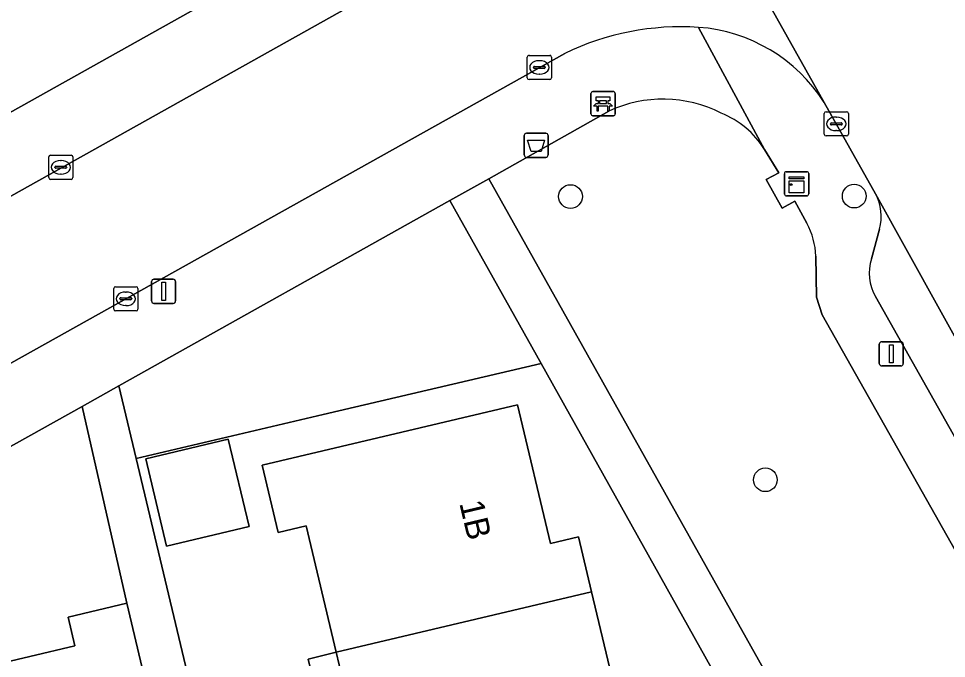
# Model space of a CAD drawing. Extents: x 158031 to 159244, y 380104 to 381214.
# Drawn here: x 158786.96 to 158825.28, y 380575.29 to 380601.73 of the extents above; entities that cross this region are included whole.
import ezdxf

# ---------------------------------------------------------------- set-up
doc = ezdxf.new("R2010")
doc.units = 0
for name, color, linetype in [('IMGEO_Afvalbak', 7, 'Continuous'), ('IMGEO_Bank', 7, 'Continuous'), ('IMGEO_Boom', 7, 'Continuous'), ('IMGEO_Erf', 7, 'Continuous'), ('IMGEO_Groenvoorziening', 7, 'Continuous'), ('IMGEO_Hek', 7, 'Continuous'), ('IMGEO_Kast', 7, 'Continuous'), ('IMGEO_Kolk', 7, 'Continuous'), ('IMGEO_Lichtmast', 7, 'Continuous'), ('IMGEO_Pand', 7, 'Continuous'), ('IMGEO_Pand_nummerreeks', 7, 'Continuous'), ('IMGEO_Parkeervlak_open', 7, 'Continuous'), ('IMGEO_Rijbaan_lokaal_gesloten', 7, 'Continuous'), ('IMGEO_Rijbaan_lokaal_open', 7, 'Continuous'), ('IMGEO_Voetpad_open', 7, 'Continuous')]:
    doc.layers.add(name, color=color, linetype=linetype)

msp = doc.modelspace()

# ---------------------------------------------------------------- linework, layer by layer
at = {"layer": 'IMGEO_Afvalbak'}
for p, q in [((158807.844, 380596.098), (158807.844, 380596.898)), ((158807.844, 380596.898), (158807.844, 380596.098)), ((158807.944, 380596.998), (158808.734, 380596.998)), ((158808.734, 380596.998), (158807.944, 380596.998)), ((158808.834, 380596.898), (158808.834, 380596.098)), ((158808.834, 380596.098), (158808.834, 380596.898)), ((158808.734, 380595.998), (158807.944, 380595.998)), ((158807.944, 380595.998), (158808.734, 380595.998))]:
    msp.add_line(p, q, dxfattribs=at)
msp.add_lwpolyline([(158807.987, 380596.712), (158808.691, 380596.712), (158808.542, 380596.242), (158808.136, 380596.242), (158807.987, 380596.712)], dxfattribs=at)
for centre, start, end in [((158807.944, 380596.898), 90, 180), ((158807.944, 380596.898), 90, 180), ((158808.734, 380596.898), 0, 90), ((158808.734, 380596.898), 360, 90), ((158807.944, 380596.098), 180, 270), ((158807.944, 380596.098), 180, 270), ((158808.734, 380596.098), 270, 0), ((158808.734, 380596.098), 270, 0)]:
    msp.add_arc(centre, 0.1, start, end, dxfattribs=at)
at = {"layer": 'IMGEO_Bank'}
for p, q in [((158810.678, 380598.718), (158811.519, 380598.718)), ((158811.519, 380598.718), (158810.678, 380598.718)), ((158811.603, 380598.643), (158811.603, 380597.802)), ((158811.603, 380597.802), (158811.603, 380598.643)), ((158810.603, 380597.793), (158810.603, 380598.634)), ((158810.603, 380598.634), (158810.603, 380597.793)), ((158810.912, 380598.224), (158810.912, 380598.33)), ((158810.956, 380598.33), (158810.956, 380598.224)), ((158811.244, 380598.336), (158810.962, 380598.336)), ((158811.25, 380598.224), (158811.25, 380598.33)), ((158811.294, 380598.33), (158811.294, 380598.224)), ((158811.3, 380598.116), (158810.907, 380598.116)), ((158810.962, 380598.218), (158811.244, 380598.218)), ((158811.528, 380597.718), (158810.687, 380597.718)), ((158810.687, 380597.718), (158811.528, 380597.718))]:
    msp.add_line(p, q, dxfattribs=at)
for points in [[(158810.906, 380598.336), (158810.82, 380598.336), (158810.82, 380598.497), (158811.383, 380598.497), (158811.383, 380598.336), (158811.3, 380598.336)], [(158810.85, 380598.116), (158810.708, 380598.116), (158810.82, 380598.218), (158810.906, 380598.218)], [(158810.9, 380598.109), (158810.9, 380597.902), (158810.857, 380597.902), (158810.857, 380598.109)], [(158811.3, 380598.218), (158811.383, 380598.218), (158811.495, 380598.116), (158811.356, 380598.116)], [(158811.35, 380598.109), (158811.35, 380597.902), (158811.306, 380597.902), (158811.306, 380598.109)]]:
    msp.add_lwpolyline(points, dxfattribs=at)
for centre, radius, start, end in [((158810.681, 380598.64), 0.0779, 92.4484, 184.2845), ((158810.681, 380598.64), 0.0779, 92.4484, 184.2845), ((158811.525, 380598.64), 0.0779, 2.4484, 94.2845), ((158811.525, 380598.64), 0.0779, 2.4484, 94.2845), ((158810.905, 380598.329), 0.00671, 2.8957, 87.1043), ((158810.962, 380598.329), 0.00671, 92.8957, 177.1043), ((158811.244, 380598.329), 0.00671, 2.8957, 87.1043), ((158811.301, 380598.329), 0.00671, 92.8957, 177.1043), ((158810.85, 380598.109), 0.00671, 2.8957, 87.1043), ((158810.907, 380598.109), 0.00671, 92.8957, 177.1043), ((158810.905, 380598.225), 0.00671, 272.8957, 357.1043), ((158810.962, 380598.225), 0.00671, 182.8957, 267.1043), ((158811.244, 380598.225), 0.00671, 272.8957, 357.1043), ((158811.301, 380598.225), 0.00671, 182.8957, 267.1043), ((158811.299, 380598.109), 0.00671, 2.8957, 87.1043), ((158811.356, 380598.109), 0.00671, 92.8957, 177.1043), ((158810.681, 380597.796), 0.0779, 182.4484, 274.2845), ((158810.681, 380597.796), 0.0779, 182.4484, 274.2845), ((158811.525, 380597.796), 0.0779, 272.4484, 4.2845), ((158811.525, 380597.796), 0.0779, 272.4484, 4.2845)]:
    msp.add_arc(centre, radius, start, end, dxfattribs=at)
at = {"layer": 'IMGEO_Boom'}
for centre in [(158809.758, 380594.38), (158821.476, 380594.396), (158817.806, 380582.674)]:
    msp.add_circle(centre, 0.489, dxfattribs=at)
at = {"layer": 'IMGEO_Erf'}
for points in [[(158766.939, 380586.844), (158781.538, 380595.008), (158783.016, 380595.835), (158805.037, 380608.18), (158806.29, 380609.007)], [(158793.932, 380567.048), (158788.512, 380565.763), (158788.791, 380564.588), (158786.195, 380563.972), (158780.921, 380562.721), (158781.198, 380561.55), (158779.125, 380561.058), (158778.576, 380560.928), (158773.34, 380559.687), (158773.614, 380558.534), (158770.836, 380557.876), (158768.361, 380568.313), (158774.096, 380569.672), (158773.805, 380570.898), (158776.083, 380571.438), (158781.691, 380572.768), (158781.411, 380573.949), (158783.7, 380574.492), (158789.292, 380575.818), (158789.013, 380576.998), (158791.436, 380577.573), (158789.597, 380585.709), (158772.592, 380576.212)]]:
    msp.add_lwpolyline(points, dxfattribs=at)
for points in [[(158823.212, 380561.244), (158822.135, 380563.17), (158808.541, 380587.487), (158799.548, 380585.369), (158791.819, 380583.549), (158795.906, 380566.394), (158798.304, 380556.328), (158798.566, 380555.227)], [(158806.199, 380560.217), (158804.918, 380565.619), (158803.735, 380565.338), (158796.668, 380563.659), (158796.052, 380566.262), (158803.118, 380567.937), (158801.868, 380573.208), (158800.706, 380572.933), (158799.538, 380572.656), (158798.918, 380575.269), (158800.086, 380575.546), (158798.848, 380580.768), (158797.682, 380580.491), (158797.023, 380583.274), (158807.568, 380585.775), (158808.926, 380580.045), (158810.09, 380580.321), (158810.629, 380578.047), (158811.969, 380572.396), (158813.132, 380572.672), (158813.662, 380570.437), (158814.978, 380564.888), (158816.139, 380565.163), (158816.72, 380562.712)], [(158793.073, 380579.933), (158792.218, 380583.543), (158795.627, 380584.35), (158796.482, 380580.74)]]:
    msp.add_lwpolyline(points, close=True, dxfattribs=at)
at = {"layer": 'IMGEO_Groenvoorziening'}
for points in [[(158811.337, 380597.907), (158806.385, 380595.117), (158820.064, 380570.69), (158820.864, 380571.023), (158822.032, 380571.149), (158825.356, 380569.99), (158827.018, 380569.201), (158827.843, 380568.615), (158829.693, 380566.379), (158830.239, 380565.156), (158835.279, 380566.391), (158836.022, 380566.573)], [(158819.523, 380593.277), (158819.029, 380594.188), (158818.5, 380593.895), (158817.84, 380595.082), (158818.363, 380595.365), (158817.767, 380596.323)], [(158820.147, 380589.495), (158819.92, 380590.218), (158819.884, 380591.912)], [(158827.03, 380577.302), (158820.147, 380589.495)]]:
    msp.add_lwpolyline(points, dxfattribs=at)
msp.add_lwpolyline([(158799.548, 380585.369), (158808.541, 380587.487), (158804.779, 380594.216), (158791.103, 380586.555), (158791.819, 380583.549)], close=True, dxfattribs=at)
for centre, radius, start, end in [((158813.579, 380593.097), 5.307, 63.0882, 114.9874), ((158814.596, 380594.375), 3.721, 31.5671, 68.1561), ((158816.886, 380591.849), 2.999, 1.1967, 28.4309)]:
    msp.add_arc(centre, radius, start, end, dxfattribs=at)
at = {"layer": 'IMGEO_Hek'}
for points in [[(158799.548, 380585.369), (158808.541, 380587.487)], [(158808.541, 380587.487), (158823.212, 380561.244)], [(158791.819, 380583.549), (158799.548, 380585.369)], [(158795.906, 380566.394), (158791.819, 380583.549)]]:
    msp.add_lwpolyline(points, dxfattribs=at)
at = {"layer": 'IMGEO_Kast'}
for p, q in [((158818.596, 380594.482), (158818.596, 380595.323)), ((158818.596, 380595.323), (158818.596, 380594.482)), ((158818.671, 380595.407), (158819.512, 380595.407)), ((158819.512, 380595.407), (158818.671, 380595.407)), ((158819.596, 380595.332), (158819.596, 380594.491)), ((158819.596, 380594.491), (158819.596, 380595.332)), ((158819.521, 380594.407), (158818.68, 380594.407)), ((158818.68, 380594.407), (158819.521, 380594.407))]:
    msp.add_line(p, q, dxfattribs=at)
for points in [[(158818.791, 380595.197), (158819.391, 380595.197), (158819.391, 380595.112), (158818.791, 380595.112), (158818.791, 380595.197)], [(158818.791, 380595.022), (158819.391, 380595.022), (158819.391, 380594.533), (158818.791, 380594.533), (158818.791, 380595.022)]]:
    msp.add_lwpolyline(points, dxfattribs=at)
msp.add_circle((158818.875, 380594.871), 0.0377, dxfattribs=at)
for centre, start, end in [((158818.674, 380595.329), 92.4484, 184.2845), ((158818.674, 380595.329), 92.4484, 184.2845), ((158819.518, 380595.329), 2.4484, 94.2845), ((158819.518, 380595.329), 2.4484, 94.2845), ((158818.674, 380594.485), 182.4484, 274.2845), ((158818.674, 380594.485), 182.4484, 274.2845), ((158819.518, 380594.485), 272.4484, 4.2845), ((158819.518, 380594.485), 272.4484, 4.2845)]:
    msp.add_arc(centre, 0.0779, start, end, dxfattribs=at)
at = {"layer": 'IMGEO_Kolk'}
for p, q in [((158808.047, 380600.214), (158808.899, 380600.214)), ((158807.972, 380599.288), (158807.972, 380600.14)), ((158808.46, 380599.994), (158808.485, 380599.994)), ((158808.973, 380600.14), (158808.973, 380599.288)), ((158808.231, 380599.708), (158808.231, 380599.72)), ((158808.669, 380599.671), (158808.271, 380599.671)), ((158808.274, 380599.757), (158808.672, 380599.757)), ((158808.483, 380599.434), (158808.458, 380599.434)), ((158808.715, 380599.72), (158808.715, 380599.708)), ((158808.899, 380599.214), (158808.047, 380599.214)), ((158820.31, 380597.882), (158821.162, 380597.882)), ((158820.235, 380596.956), (158820.235, 380597.808)), ((158820.723, 380597.662), (158820.748, 380597.662)), ((158821.236, 380597.808), (158821.236, 380596.956)), ((158820.494, 380597.376), (158820.494, 380597.388)), ((158820.932, 380597.339), (158820.534, 380597.339)), ((158820.537, 380597.425), (158820.935, 380597.425)), ((158820.978, 380597.388), (158820.978, 380597.376)), ((158821.162, 380596.882), (158820.31, 380596.882)), ((158820.746, 380597.102), (158820.721, 380597.102)), ((158788.208, 380595.162), (158788.208, 380596.014)), ((158788.283, 380596.088), (158789.135, 380596.088)), ((158789.209, 380596.014), (158789.209, 380595.162)), ((158788.467, 380595.582), (158788.467, 380595.594)), ((158788.51, 380595.631), (158788.908, 380595.631)), ((158788.696, 380595.868), (158788.721, 380595.868)), ((158788.951, 380595.594), (158788.951, 380595.582)), ((158788.905, 380595.545), (158788.507, 380595.545)), ((158788.719, 380595.308), (158788.694, 380595.308)), ((158789.135, 380595.088), (158788.283, 380595.088)), ((158790.969, 380590.654), (158791.821, 380590.654)), ((158790.894, 380589.728), (158790.894, 380590.58)), ((158791.382, 380590.434), (158791.407, 380590.434)), ((158791.895, 380590.58), (158791.895, 380589.728)), ((158791.153, 380590.148), (158791.153, 380590.16)), ((158791.591, 380590.111), (158791.193, 380590.111)), ((158791.196, 380590.197), (158791.594, 380590.197)), ((158791.405, 380589.874), (158791.38, 380589.874)), ((158791.637, 380590.16), (158791.637, 380590.148)), ((158791.821, 380589.654), (158790.969, 380589.654))]:
    msp.add_line(p, q, dxfattribs=at)
for points in [[(158808.047, 380600.214), (158808.899, 380600.214)], [(158807.972, 380599.288), (158807.972, 380600.14)], [(158808.973, 380600.14), (158808.973, 380599.288)], [(158808.899, 380599.214), (158808.047, 380599.214)], [(158820.31, 380597.882), (158821.162, 380597.882)], [(158820.235, 380596.956), (158820.235, 380597.808)], [(158821.236, 380597.808), (158821.236, 380596.956)], [(158821.162, 380596.882), (158820.31, 380596.882)], [(158788.208, 380595.162), (158788.208, 380596.014)], [(158788.283, 380596.088), (158789.135, 380596.088)], [(158789.209, 380596.014), (158789.209, 380595.162)], [(158789.135, 380595.088), (158788.283, 380595.088)], [(158790.969, 380590.654), (158791.821, 380590.654)], [(158790.894, 380589.728), (158790.894, 380590.58)], [(158791.895, 380590.58), (158791.895, 380589.728)], [(158791.821, 380589.654), (158790.969, 380589.654)]]:
    msp.add_lwpolyline(points, dxfattribs=at)
for centre, radius, start, end in [((158808.049, 380600.138), 0.0765, 91.552, 178.448), ((158808.049, 380600.138), 0.0765, 91.552, 178.448), ((158808.897, 380600.138), 0.0765, 1.552, 88.448), ((158808.897, 380600.138), 0.0765, 1.552, 88.448), ((158808.271, 380599.717), 0.0403, 85.8775, 175.7526), ((158808.268, 380599.707), 0.0366, 178.938, 274.7102), ((158808.672, 380599.714), 0.043, 264.8664, 352.4533), ((158808.676, 380599.719), 0.0386, 1.7309, 96.639), ((158808.049, 380599.29), 0.0765, 181.552, 268.448), ((158808.049, 380599.29), 0.0765, 181.552, 268.448), ((158808.897, 380599.29), 0.0765, 271.552, 358.448), ((158808.897, 380599.29), 0.0765, 271.552, 358.448), ((158820.312, 380597.806), 0.0765, 91.552, 178.448), ((158820.312, 380597.806), 0.0765, 91.552, 178.448), ((158821.16, 380597.806), 0.0765, 1.552, 88.448), ((158821.16, 380597.806), 0.0765, 1.552, 88.448), ((158820.534, 380597.385), 0.0403, 85.8775, 175.7526), ((158820.531, 380597.375), 0.0366, 178.938, 274.7102), ((158820.935, 380597.382), 0.043, 264.8664, 352.4533), ((158820.939, 380597.387), 0.0386, 1.7309, 96.639), ((158820.312, 380596.958), 0.0765, 181.552, 268.448), ((158820.312, 380596.958), 0.0765, 181.552, 268.448), ((158821.16, 380596.958), 0.0765, 271.552, 358.448), ((158821.16, 380596.958), 0.0765, 271.552, 358.448), ((158788.285, 380596.012), 0.0765, 91.552, 178.448), ((158788.285, 380596.012), 0.0765, 91.552, 178.448), ((158789.133, 380596.012), 0.0765, 1.552, 88.448), ((158789.133, 380596.012), 0.0765, 1.552, 88.448), ((158788.507, 380595.591), 0.0403, 85.8775, 175.7526), ((158788.504, 380595.581), 0.0366, 178.938, 274.7102), ((158788.908, 380595.588), 0.043, 264.8664, 352.4533), ((158788.912, 380595.593), 0.0386, 1.7309, 96.639), ((158788.285, 380595.164), 0.0765, 181.552, 268.448), ((158788.285, 380595.164), 0.0765, 181.552, 268.448), ((158789.133, 380595.164), 0.0765, 271.552, 358.448), ((158789.133, 380595.164), 0.0765, 271.552, 358.448), ((158790.971, 380590.578), 0.0765, 91.552, 178.448), ((158790.971, 380590.578), 0.0765, 91.552, 178.448), ((158791.819, 380590.578), 0.0765, 1.552, 88.448), ((158791.819, 380590.578), 0.0765, 1.552, 88.448), ((158791.193, 380590.157), 0.0403, 85.8775, 175.7526), ((158791.19, 380590.147), 0.0366, 178.938, 274.7102), ((158791.594, 380590.154), 0.043, 264.8664, 352.4533), ((158791.598, 380590.159), 0.0386, 1.7309, 96.639), ((158790.971, 380589.73), 0.0765, 181.552, 268.448), ((158790.971, 380589.73), 0.0765, 181.552, 268.448), ((158791.819, 380589.73), 0.0765, 271.552, 358.448), ((158791.819, 380589.73), 0.0765, 271.552, 358.448)]:
    msp.add_arc(centre, radius, start, end, dxfattribs=at)
for centre, major_axis, ratio, start_param, end_param in [((158808.459, 380599.714), (-0.387, 0.002), 0.722429, 4.712389, 7.853982), ((158808.484, 380599.714), (-0.39, 0.002), 0.717154, 1.570796, 4.712389), ((158820.722, 380597.382), (-0.387, 0.002), 0.722429, 4.712389, 7.853982), ((158820.747, 380597.382), (-0.39, 0.002), 0.717154, 1.570796, 4.712389), ((158788.695, 380595.588), (-0.387, 0.002), 0.722429, 4.712389, 7.853982), ((158788.72, 380595.588), (-0.39, 0.002), 0.717154, 1.570796, 4.712389), ((158791.381, 380590.154), (-0.387, 0.002), 0.722429, 4.712389, 7.853982), ((158791.406, 380590.154), (-0.39, 0.002), 0.717154, 1.570796, 4.712389)]:
    msp.add_ellipse(centre, major_axis=major_axis, ratio=ratio, start_param=start_param, end_param=end_param, dxfattribs=at)
at = {"layer": 'IMGEO_Lichtmast'}
for p, q in [((158792.457, 380590.063), (158792.457, 380590.863)), ((158792.457, 380590.863), (158792.457, 380590.063)), ((158792.557, 380590.963), (158793.347, 380590.963)), ((158793.347, 380590.963), (158792.557, 380590.963)), ((158793.447, 380590.863), (158793.447, 380590.063)), ((158793.447, 380590.063), (158793.447, 380590.863)), ((158793.347, 380589.963), (158792.557, 380589.963)), ((158792.557, 380589.963), (158793.347, 380589.963)), ((158822.611, 380588.381), (158823.401, 380588.381)), ((158823.401, 380588.381), (158822.611, 380588.381)), ((158822.511, 380587.481), (158822.511, 380588.281)), ((158822.511, 380588.281), (158822.511, 380587.481)), ((158823.501, 380588.281), (158823.501, 380587.481)), ((158823.501, 380587.481), (158823.501, 380588.281)), ((158823.401, 380587.381), (158822.611, 380587.381)), ((158822.611, 380587.381), (158823.401, 380587.381))]:
    msp.add_line(p, q, dxfattribs=at)
for points in [[(158792.877, 380590.838), (158793.027, 380590.838), (158793.027, 380590.088), (158792.877, 380590.088), (158792.877, 380590.838)], [(158822.931, 380588.256), (158823.081, 380588.256), (158823.081, 380587.506), (158822.931, 380587.506), (158822.931, 380588.256)]]:
    msp.add_lwpolyline(points, dxfattribs=at)
for centre, start, end in [((158792.557, 380590.863), 90, 180), ((158792.557, 380590.863), 90, 180), ((158793.347, 380590.863), 0, 90), ((158793.347, 380590.863), 360, 90), ((158792.557, 380590.063), 180, 270), ((158792.557, 380590.063), 180, 270), ((158793.347, 380590.063), 270, 0), ((158793.347, 380590.063), 270, 0), ((158822.611, 380588.281), 90, 180), ((158822.611, 380588.281), 90, 180), ((158823.401, 380588.281), 0, 90), ((158823.401, 380588.281), 360, 90), ((158822.611, 380587.481), 180, 270), ((158822.611, 380587.481), 180, 270), ((158823.401, 380587.481), 270, 0), ((158823.401, 380587.481), 270, 0)]:
    msp.add_arc(centre, 0.1, start, end, dxfattribs=at)
at = {"layer": 'IMGEO_Pand'}
for points in [[(158810.629, 380578.047), (158810.09, 380580.321), (158808.926, 380580.045), (158807.568, 380585.775), (158797.023, 380583.274), (158797.682, 380580.491), (158798.848, 380580.768), (158800.086, 380575.546)], [(158792.218, 380583.543), (158793.073, 380579.933), (158796.482, 380580.74), (158795.627, 380584.35)], [(158813.662, 380570.437), (158813.132, 380572.672), (158811.969, 380572.396), (158810.629, 380578.047), (158800.086, 380575.546), (158800.706, 380572.933), (158801.868, 380573.208), (158803.118, 380567.937)], [(158783.7, 380574.492), (158786.195, 380563.972), (158788.791, 380564.588), (158788.512, 380565.763), (158793.932, 380567.048), (158791.436, 380577.573), (158789.013, 380576.998), (158789.292, 380575.818)], [(158800.086, 380575.546), (158798.918, 380575.269), (158799.538, 380572.656), (158800.706, 380572.933)]]:
    msp.add_lwpolyline(points, close=True, dxfattribs=at)
at = {"layer": 'IMGEO_Parkeervlak_open'}
for points in [[(158832.16, 380577.421), (158830.347, 380580.068), (158822.357, 380594.491)], [(158822.521, 380593.033), (158822.186, 380591.805)], [(158822.35, 380590.244), (158829.502, 380577.574)]]:
    msp.add_lwpolyline(points, dxfattribs=at)
for centre, radius, start, end in [((158820.582, 380593.553), 2.008, 344.9881, 27.8476), ((158824.104, 380591.217), 2.006, 162.9716, 209.0235)]:
    msp.add_arc(centre, radius, start, end, dxfattribs=at)
at = {"layer": 'IMGEO_Rijbaan_lokaal_gesloten'}
msp.add_lwpolyline([(158748.029, 380726.974), (158757.809, 380709.552), (158759.661, 380706.252), (158759.764, 380706.069), (158763.233, 380699.889), (158768.32, 380690.845), (158768.668, 380690.225), (158772.877, 380682.742), (158810.02, 380616.484), (158820.231, 380598.271), (158822.357, 380594.491), (158830.347, 380580.068), (158832.16, 380577.421)], dxfattribs=at)
at = {"layer": 'IMGEO_Rijbaan_lokaal_open'}
for points in [[(158820.231, 380598.271), (158810.02, 380616.484)], [(158806.818, 380605.707), (158770.626, 380585.43), (158769.055, 380584.577), (158771.534, 380579.08), (158773.671, 380580.245), (158809.518, 380600.295)]]:
    msp.add_lwpolyline(points, dxfattribs=at)
for centre, radius, start, end in [((158814.316, 380590.369), 11.025, 86.2255, 115.7994), ((158814.558, 380594.667), 6.721, 32.4327, 85.8739)]:
    msp.add_arc(centre, radius, start, end, dxfattribs=at)
at = {"layer": 'IMGEO_Voetpad_open'}
for points in [[(158806.29, 380609.007), (158805.037, 380608.18), (158783.016, 380595.835), (158781.538, 380595.008), (158766.939, 380586.844)], [(158764.688, 380582.526), (158769.055, 380584.577), (158770.626, 380585.43), (158806.818, 380605.707)], [(158817.767, 380596.323), (158815.042, 380601.37)], [(158815.042, 380601.37), (158817.767, 380596.323), (158818.363, 380595.365), (158817.84, 380595.082), (158818.5, 380593.895), (158819.029, 380594.188), (158819.523, 380593.277)], [(158809.518, 380600.295), (158773.671, 380580.245), (158771.534, 380579.08), (158767.111, 380577.017), (158766.902, 380576.924)], [(158822.357, 380594.491), (158820.231, 380598.271)], [(158804.779, 380594.216), (158806.385, 380595.117), (158811.337, 380597.907)], [(158772.592, 380576.212), (158789.597, 380585.709), (158791.103, 380586.555), (158804.779, 380594.216)], [(158822.186, 380591.805), (158822.521, 380593.033)], [(158819.884, 380591.912), (158819.92, 380590.218), (158820.147, 380589.495), (158827.03, 380577.302)], [(158829.502, 380577.574), (158822.35, 380590.244)]]:
    msp.add_lwpolyline(points, dxfattribs=at)
for points in [[(158806.385, 380595.117), (158804.779, 380594.216), (158808.541, 380587.487), (158822.135, 380563.17), (158824.017, 380563.631), (158820.064, 380570.69)], [(158791.819, 380583.549), (158791.103, 380586.555), (158789.597, 380585.709), (158791.436, 380577.573), (158793.932, 380567.048), (158797.088, 380554.845), (158798.566, 380555.227), (158798.304, 380556.328), (158795.906, 380566.394)]]:
    msp.add_lwpolyline(points, close=True, dxfattribs=at)
for centre, radius, start, end in [((158814.316, 380590.369), 11.025, 86.2255, 115.7994), ((158814.558, 380594.667), 6.721, 32.4327, 85.8739), ((158813.579, 380593.097), 5.307, 63.0882, 114.9874), ((158814.596, 380594.375), 3.721, 31.5671, 68.1561), ((158820.582, 380593.553), 2.008, 344.9881, 27.8476), ((158816.886, 380591.849), 2.999, 1.1967, 28.4309), ((158824.104, 380591.217), 2.006, 162.9716, 209.0235)]:
    msp.add_arc(centre, radius, start, end, dxfattribs=at)

# ---------------------------------------------------------------- texts
at = {"layer": 'IMGEO_Pand_nummerreeks'}
msp.add_text('1B', height=1, rotation=283.3368, dxfattribs=at).set_placement((158805.161, 380581.71))

doc.saveas('drawing.dxf')
